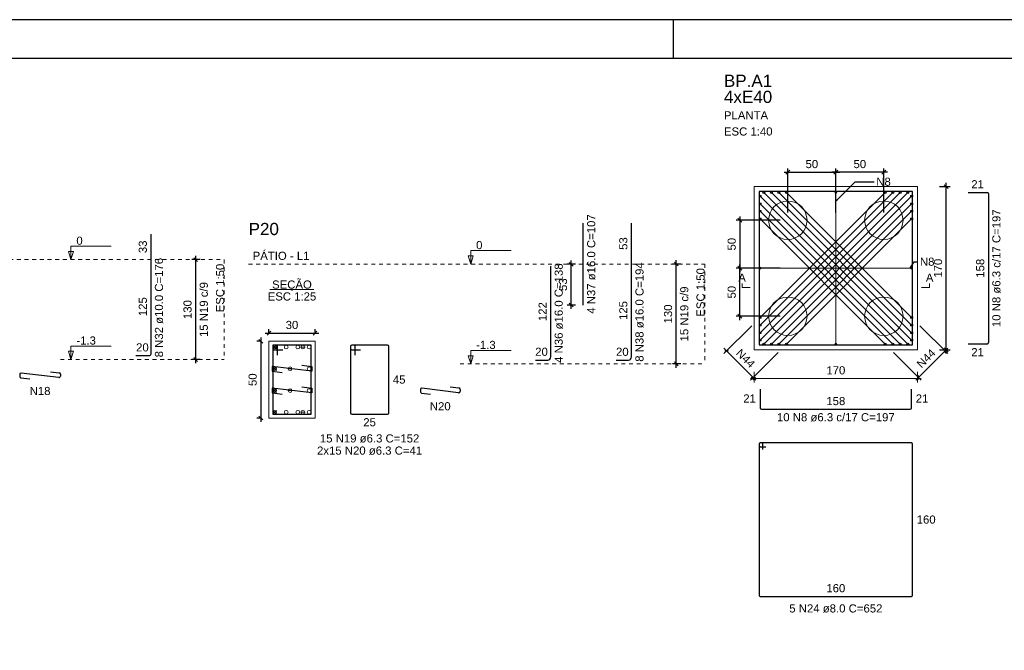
# Model space of a CAD drawing. Header units: millimetres. Extents: x 10 to 1250, y -62 to 528.
# Tile 303 of 656: x 504 to 529, y 112 to 128. Entities that reach past the tile are written whole.
import ezdxf

# ---------------------------------------------------------------- set-up
doc = ezdxf.new("R2010")
doc.units = ezdxf.units.MM
doc.header["$LTSCALE"] = 0.05
doc.linetypes.add('DOT', pattern=[6.35, 0, -6.35])
for name, color, linetype, lineweight in [('Descrição da armadura', 7, 'Continuous', 5), ('DT-Arm de distribuição', 5, 'Continuous', 5), ('DT-Barras na forma', 2, 'Continuous', 30), ('DT-Barras no corte', 5, 'Continuous', 5), ('DT-Barras rebatidas', 2, 'Continuous', 30), ('DT-Cotas', 9, 'Continuous', 5), ('DT-Forma', 5, 'Continuous', 5), ('DT-Pontilhado', 9, 'DOT', 5), ('DT-Textos', 7, 'Continuous', 5), ('DT-Título', 3, 'Continuous', 20), ('Textos armaduras', 7, 'Continuous', 5)]:
    doc.layers.add(name, color=color, linetype=linetype, lineweight=lineweight)
doc.layers.add('FOLHA_PADRÃO', color=7, linetype='Continuous')
doc.styles.add('Arial', font='arial.ttf')
doc.styles.get("Standard").update_dxf_attribs({"font": 'arial.ttf'})
doc.dimstyles.get("Standard").update_dxf_attribs({"dimtxt": 0.18, "dimasz": 0.18, "dimexe": 0.18, "dimexo": 0.0625, "dimgap": 0.1, "dimtad": 1, "dimzin": 0, "dimdsep": 46, "dimtxsty": 'Standard', "dimblk": 'OBLIQUE', "dimcen": 0.1, "dimadec": 0, "dimazin": 0, "dimtfac": 1, "dimtofl": 0, "dimtmove": 0, "dimatfit": 3, "dimldrblk": 'OBLIQUE', "dimfxl": 1, "dimtolj": 1, "dimtzin": 0, "dimarcsym": 1})
doc.dimstyles.new('UM_25.000000', dxfattribs={"dimtxt": 0.18, "dimasz": 0.1, "dimexe": 0.1, "dimexo": 0.2, "dimgap": 0, "dimtad": 1, "dimtih": 1, "dimtoh": 1, "dimdec": 1, "dimlfac": 25, "dimzin": 0, "dimdsep": 46, "dimtxsty": 'Standard', "dimcen": 0.09, "dimdle": 0.1, "dimadec": 1, "dimazin": 2, "dimtfac": 1, "dimtdec": 4, "dimtofl": 0, "dimtmove": 0, "dimatfit": 3, "dimfxl": 1, "dimtolj": 1, "dimarcsym": 0})
doc.dimstyles.new('UM_40.000000', dxfattribs={"dimtxt": 0.18, "dimasz": 0.1, "dimexe": 0.1, "dimexo": 0.2, "dimgap": 0, "dimtad": 1, "dimtih": 1, "dimtoh": 1, "dimdec": 1, "dimlfac": 40, "dimzin": 0, "dimdsep": 46, "dimtxsty": 'Standard', "dimcen": 0.09, "dimdle": 0.1, "dimadec": 1, "dimazin": 2, "dimtfac": 1, "dimtdec": 4, "dimtofl": 0, "dimtmove": 0, "dimatfit": 3, "dimfxl": 1, "dimtolj": 1, "dimarcsym": 0})
doc.dimstyles.new('UM_50.000000', dxfattribs={"dimtxt": 0.18, "dimasz": 0.1, "dimexe": 0.1, "dimexo": 0.2, "dimgap": 0.1, "dimtad": 1, "dimdec": 1, "dimlfac": 50, "dimzin": 0, "dimdsep": 46, "dimtxsty": 'Standard', "dimblk": 'OBLIQUE', "dimcen": 0.09, "dimdle": 0.1, "dimadec": 1, "dimazin": 2, "dimtfac": 1, "dimtdec": 1, "dimtofl": 0, "dimtmove": 0, "dimatfit": 3, "dimldrblk": 'OBLIQUE', "dimfxl": 1, "dimtolj": 1, "dimarcsym": 1})

# ---------------------------------------------------------------- blocks, each defined once
blk = doc.blocks.new('A1EST. 1500')
at = {"layer": 'FOLHA_PADRÃO', "color": 1, "linetype": 'Continuous'}
for p, q in [((150.008, 59.4), (0, 59.4)), ((41.5, 59.4), (41.5, 58.4))]:
    blk.add_line(p, q, dxfattribs=at)
at = {"layer": 'FOLHA_PADRÃO', "color": 6, "linetype": 'Continuous'}
blk.add_lwpolyline([(149, 58.4), (149, 1), (1, 1), (1, 58.4), (149, 58.4)], dxfattribs=at)
blk = doc.blocks.new('_Oblique')
at = {"color": 0, "linetype": 'ByBlock', "lineweight": -2}
blk.add_line((-0.5, -0.5), (0.5, 0.5), dxfattribs=at)
blk = doc.blocks.new('*D860')
at = {"layer": 'Defpoints', "color": 0, "transparency": 16777216}
for p in [(508.286, 121.682), (508.604, 121.682), (508.604, 119.082)]:
    blk.add_point(p, dxfattribs=at)
at = {"layer": 'DT-Cotas', "color": 0, "lineweight": -2, "transparency": 16777216}
for p, q in [((508.404, 121.682), (508.186, 121.682)), ((508.286, 118.982), (508.286, 121.782)), ((508.404, 119.082), (508.186, 119.082))]:
    blk.add_line(p, q, dxfattribs=at)
at = {"layer": 'DT-Cotas', "color": 0, "lineweight": -2, "transparency": 16777216, "xscale": 0.1, "yscale": 0.1, "zscale": 0.1}
for p, rotation in [((508.286, 121.682), 90), ((508.286, 119.082), 270)]:
    blk.add_blockref('_Oblique', p, dxfattribs=dict(at, rotation=rotation))
blk = doc.blocks.new('*D861')
at = {"layer": 'Defpoints', "color": 0, "transparency": 16777216}
for p in [(508.286, 121.682), (508.604, 121.682), (508.604, 119.082)]:
    blk.add_point(p, dxfattribs=at)
at = {"layer": 'DT-Cotas', "color": 0, "lineweight": -2, "transparency": 16777216}
for p, q in [((508.404, 121.682), (508.186, 121.682)), ((508.286, 118.982), (508.286, 121.782)), ((508.404, 119.082), (508.186, 119.082))]:
    blk.add_line(p, q, dxfattribs=at)
at = {"layer": 'DT-Cotas', "color": 0, "lineweight": -2, "transparency": 16777216, "xscale": 0.1, "yscale": 0.1, "zscale": 0.1}
for p, rotation in [((508.286, 121.682), 90), ((508.286, 119.082), 270)]:
    blk.add_blockref('_Oblique', p, dxfattribs=dict(at, rotation=rotation))
blk = doc.blocks.new('*D862')
at = {"layer": 'Defpoints', "color": 0, "transparency": 16777216}
for p in [(510.193, 119.555), (509.981, 117.555), (510.193, 117.555)]:
    blk.add_point(p, dxfattribs=at)
at = {"layer": 'DT-Cotas', "color": 0, "lineweight": -2, "transparency": 16777216}
for p, q in [((509.993, 119.555), (509.881, 119.555)), ((509.981, 119.655), (509.981, 117.455)), ((509.993, 117.555), (509.881, 117.555))]:
    blk.add_line(p, q, dxfattribs=at)
at = {"layer": 'DT-Cotas', "color": 0, "lineweight": -2, "transparency": 16777216, "xscale": 0.1, "yscale": 0.1, "zscale": 0.1}
for p, rotation in [((509.981, 119.555), 90), ((509.981, 117.555), 270)]:
    blk.add_blockref('_Oblique', p, dxfattribs=dict(at, rotation=rotation))
at = {"layer": 'DT-Cotas', "transparency": 16777216, "insert": (509.769, 118.555), "char_height": 0.2118, "attachment_point": 5, "rotation": 90, "style": 'Arial'}
blk.add_mtext('\\A1;50', dxfattribs=at)
blk = doc.blocks.new('*D863')
at = {"layer": 'Defpoints', "color": 0, "transparency": 16777216}
for p in [(510.193, 119.555), (511.393, 119.767), (511.393, 119.555)]:
    blk.add_point(p, dxfattribs=at)
at = {"layer": 'DT-Cotas', "color": 0, "lineweight": -2, "transparency": 16777216}
for p, q in [((510.193, 119.755), (510.193, 119.867)), ((511.393, 119.755), (511.393, 119.867)), ((510.093, 119.767), (511.493, 119.767))]:
    blk.add_line(p, q, dxfattribs=at)
at = {"layer": 'DT-Cotas', "color": 0, "lineweight": -2, "transparency": 16777216, "xscale": 0.1, "yscale": 0.1, "zscale": 0.1, "rotation": 180}
blk.add_blockref('_Oblique', (510.193, 119.767), dxfattribs=at)
at = {"layer": 'DT-Cotas', "color": 0, "lineweight": -2, "transparency": 16777216, "xscale": 0.1, "yscale": 0.1, "zscale": 0.1}
blk.add_blockref('_Oblique', (511.393, 119.767), dxfattribs=at)
at = {"layer": 'DT-Cotas', "transparency": 16777216, "insert": (510.793, 119.979), "char_height": 0.2118, "attachment_point": 5, "rotation": 0.0057, "style": 'Arial'}
blk.add_mtext('\\A1;30', dxfattribs=at)
blk = doc.blocks.new('*D864')
at = {"layer": 'Defpoints', "color": 0, "transparency": 16777216}
for p in [(518.064, 121.56), (518.381, 121.56), (518.381, 120.5)]:
    blk.add_point(p, dxfattribs=at)
at = {"layer": 'DT-Cotas', "color": 0, "lineweight": -2, "transparency": 16777216}
for p, q in [((518.064, 120.4), (518.064, 121.66)), ((518.181, 121.56), (517.964, 121.56)), ((518.181, 120.5), (517.964, 120.5))]:
    blk.add_line(p, q, dxfattribs=at)
at = {"layer": 'DT-Cotas', "color": 0, "lineweight": -2, "transparency": 16777216, "xscale": 0.1, "yscale": 0.1, "zscale": 0.1}
for p, rotation in [((518.064, 121.56), 90), ((518.064, 120.5), 270)]:
    blk.add_blockref('_Oblique', p, dxfattribs=dict(at, rotation=rotation))
at = {"layer": 'DT-Cotas', "transparency": 16777216, "insert": (517.852, 121.03), "char_height": 0.2118, "attachment_point": 5, "rotation": 90, "style": 'Arial'}
blk.add_mtext('\\A1;53', dxfattribs=at)
blk = doc.blocks.new('*D853')
at = {"layer": 'Defpoints', "color": 0, "transparency": 16777216}
for p in [(520.804, 121.567), (521.121, 121.567), (521.121, 118.967)]:
    blk.add_point(p, dxfattribs=at)
at = {"layer": 'DT-Cotas', "color": 0, "lineweight": -2, "transparency": 16777216}
for p, q in [((520.804, 118.867), (520.804, 121.667)), ((520.921, 121.567), (520.704, 121.567)), ((520.921, 118.967), (520.704, 118.967))]:
    blk.add_line(p, q, dxfattribs=at)
at = {"layer": 'DT-Cotas', "color": 0, "lineweight": -2, "transparency": 16777216, "xscale": 0.1, "yscale": 0.1, "zscale": 0.1}
for p, rotation in [((520.804, 121.567), 90), ((520.804, 118.967), 270)]:
    blk.add_blockref('_Oblique', p, dxfattribs=dict(at, rotation=rotation))
blk = doc.blocks.new('*D854')
at = {"layer": 'Defpoints', "color": 0, "transparency": 16777216}
for p in [(520.804, 121.567), (521.121, 121.567), (521.121, 118.967)]:
    blk.add_point(p, dxfattribs=at)
at = {"layer": 'DT-Cotas', "color": 0, "lineweight": -2, "transparency": 16777216}
for p, q in [((520.804, 118.867), (520.804, 121.667)), ((520.921, 121.567), (520.704, 121.567)), ((520.921, 118.967), (520.704, 118.967))]:
    blk.add_line(p, q, dxfattribs=at)
at = {"layer": 'DT-Cotas', "color": 0, "lineweight": -2, "transparency": 16777216, "xscale": 0.1, "yscale": 0.1, "zscale": 0.1}
for p, rotation in [((520.804, 121.567), 90), ((520.804, 118.967), 270)]:
    blk.add_blockref('_Oblique', p, dxfattribs=dict(at, rotation=rotation))
blk = doc.blocks.new('*D878')
at = {"layer": 'Defpoints', "color": 0, "transparency": 16777216}
for p in [(524.96, 123.959), (523.71, 122.709), (524.96, 122.709)]:
    blk.add_point(p, dxfattribs=at)
at = {"layer": 'DT-Cotas', "color": 0, "lineweight": -2, "transparency": 16777216}
for p, q in [((523.61, 123.959), (525.06, 123.959)), ((523.71, 122.909), (523.71, 124.059)), ((524.96, 122.909), (524.96, 124.059))]:
    blk.add_line(p, q, dxfattribs=at)
at = {"layer": 'DT-Cotas', "color": 0, "lineweight": -2, "transparency": 16777216, "xscale": 0.1, "yscale": 0.1, "zscale": 0.1, "rotation": 180}
blk.add_blockref('_Oblique', (523.71, 123.959), dxfattribs=at)
at = {"layer": 'DT-Cotas', "color": 0, "lineweight": -2, "transparency": 16777216, "xscale": 0.1, "yscale": 0.1, "zscale": 0.1}
blk.add_blockref('_Oblique', (524.96, 123.959), dxfattribs=at)
at = {"layer": 'DT-Cotas', "transparency": 16777216, "insert": (524.335, 124.17), "char_height": 0.2118, "attachment_point": 5, "rotation": 0.0057, "style": 'Arial'}
blk.add_mtext('\\A1;50', dxfattribs=at)
blk = doc.blocks.new('*D879')
at = {"layer": 'Defpoints', "color": 0, "transparency": 16777216}
for p in [(524.96, 123.959), (524.96, 122.709), (526.21, 122.709)]:
    blk.add_point(p, dxfattribs=at)
at = {"layer": 'DT-Cotas', "color": 0, "lineweight": -2, "transparency": 16777216}
for p, q in [((526.31, 123.959), (524.86, 123.959)), ((524.96, 122.909), (524.96, 124.059)), ((526.21, 122.909), (526.21, 124.059))]:
    blk.add_line(p, q, dxfattribs=at)
at = {"layer": 'DT-Cotas', "color": 0, "lineweight": -2, "transparency": 16777216, "xscale": 0.1, "yscale": 0.1, "zscale": 0.1, "rotation": 180}
blk.add_blockref('_Oblique', (524.96, 123.959), dxfattribs=at)
at = {"layer": 'DT-Cotas', "color": 0, "lineweight": -2, "transparency": 16777216, "xscale": 0.1, "yscale": 0.1, "zscale": 0.1}
blk.add_blockref('_Oblique', (526.21, 123.959), dxfattribs=at)
at = {"layer": 'DT-Cotas', "transparency": 16777216, "insert": (525.585, 124.17), "char_height": 0.2118, "attachment_point": 5, "rotation": 0.0057, "style": 'Arial'}
blk.add_mtext('\\A1;50', dxfattribs=at)
blk = doc.blocks.new('*D880')
at = {"layer": 'Defpoints', "color": 0, "transparency": 16777216}
for p in [(523.71, 122.709), (522.46, 121.459), (523.71, 121.459)]:
    blk.add_point(p, dxfattribs=at)
at = {"layer": 'DT-Cotas', "color": 0, "lineweight": -2, "transparency": 16777216}
for p, q in [((523.51, 122.709), (522.36, 122.709)), ((522.46, 122.809), (522.46, 121.359)), ((523.51, 121.459), (522.36, 121.459))]:
    blk.add_line(p, q, dxfattribs=at)
at = {"layer": 'DT-Cotas', "color": 0, "lineweight": -2, "transparency": 16777216, "xscale": 0.1, "yscale": 0.1, "zscale": 0.1}
for p, rotation in [((522.46, 122.709), 90), ((522.46, 121.459), 270)]:
    blk.add_blockref('_Oblique', p, dxfattribs=dict(at, rotation=rotation))
at = {"layer": 'DT-Cotas', "transparency": 16777216, "insert": (522.248, 122.084), "char_height": 0.2118, "attachment_point": 5, "rotation": 90, "style": 'Arial'}
blk.add_mtext('\\A1;50', dxfattribs=at)
blk = doc.blocks.new('*D881')
at = {"layer": 'Defpoints', "color": 0, "transparency": 16777216}
for p in [(522.46, 121.459), (523.71, 121.459), (523.71, 120.209)]:
    blk.add_point(p, dxfattribs=at)
at = {"layer": 'DT-Cotas', "color": 0, "lineweight": -2, "transparency": 16777216}
for p, q in [((523.51, 121.459), (522.36, 121.459)), ((522.46, 120.109), (522.46, 121.559)), ((523.51, 120.209), (522.36, 120.209))]:
    blk.add_line(p, q, dxfattribs=at)
at = {"layer": 'DT-Cotas', "color": 0, "lineweight": -2, "transparency": 16777216, "xscale": 0.1, "yscale": 0.1, "zscale": 0.1}
for p, rotation in [((522.46, 121.459), 90), ((522.46, 120.209), 270)]:
    blk.add_blockref('_Oblique', p, dxfattribs=dict(at, rotation=rotation))
at = {"layer": 'DT-Cotas', "transparency": 16777216, "insert": (522.248, 120.834), "char_height": 0.2118, "attachment_point": 5, "rotation": 90, "style": 'Arial'}
blk.add_mtext('\\A1;50', dxfattribs=at)
blk = doc.blocks.new('*D882')
at = {"layer": 'Defpoints', "color": 0, "transparency": 16777216}
for p in [(527.46, 123.584), (527.835, 123.584), (527.46, 119.334)]:
    blk.add_point(p, dxfattribs=at)
at = {"layer": 'DT-Cotas', "color": 0, "lineweight": -2, "transparency": 16777216}
for p, q in [((527.835, 119.234), (527.835, 123.684)), ((527.66, 123.584), (527.935, 123.584)), ((527.66, 119.334), (527.935, 119.334))]:
    blk.add_line(p, q, dxfattribs=at)
at = {"layer": 'DT-Cotas', "color": 0, "lineweight": -2, "transparency": 16777216, "xscale": 0.1, "yscale": 0.1, "zscale": 0.1}
for p, rotation in [((527.835, 123.584), 90), ((527.835, 119.334), 270)]:
    blk.add_blockref('_Oblique', p, dxfattribs=dict(at, rotation=rotation))
at = {"layer": 'DT-Cotas', "transparency": 16777216, "insert": (527.623, 121.459), "char_height": 0.2118, "attachment_point": 5, "rotation": 90, "style": 'Arial'}
blk.add_mtext('\\A1;170', dxfattribs=at)

msp = doc.modelspace()

# ---------------------------------------------------------------- linework, layer by layer
at = {"layer": 'DT-Arm de distribuição'}
for p, q in [((524.9603, 119.4837), (524.9603, 123.4337)), ((522.9853, 121.4587), (526.9353, 121.4587))]:
    msp.add_line(p, q, dxfattribs=at)
for centre in [(524.9603, 123.4337), (522.9853, 121.4587), (526.9353, 121.4587), (524.9603, 119.4837)]:
    msp.add_circle(centre, 0.025, dxfattribs=at)
at = {"layer": 'DT-Barras na forma'}
for p, q in [((522.9853, 120.1731), (526.2458, 123.4337)), ((522.9853, 119.9761), (526.4428, 123.4337)), ((522.9853, 119.7791), (526.6398, 123.4337)), ((522.9853, 119.5821), (526.8368, 123.4337)), ((523.0838, 123.4337), (526.9353, 119.5821)), ((523.2807, 123.4337), (526.9353, 119.7791)), ((523.4777, 123.4337), (526.9353, 119.9761)), ((523.6747, 123.4337), (526.9353, 120.1731)), ((522.9853, 123.3352), (526.8368, 119.4837)), ((522.9853, 123.1382), (526.6398, 119.4837)), ((523.0838, 119.4837), (526.9353, 123.3352)), ((523.2807, 119.4837), (526.9353, 123.1382)), ((522.9853, 122.9412), (526.4428, 119.4837)), ((523.4777, 119.4837), (526.9353, 122.9412)), ((522.9853, 122.7442), (526.2458, 119.4837)), ((523.6747, 119.4837), (526.9353, 122.7442))]:
    msp.add_line(p, q, dxfattribs=at)
msp.add_lwpolyline([(522.9603, 123.4587), (522.9603, 119.4587), (526.9603, 119.4587), (526.9603, 123.4587), (522.9603, 123.4587)], close=True, dxfattribs=at)
for points in [[(510.4186, 119.1924), (510.4186, 119.4554), (510.2926, 119.4554), (510.2926, 117.6554), (511.2926, 117.6554), (511.2926, 119.4554), (510.2926, 119.4554), (510.2926, 119.3294), (510.5556, 119.3294)], [(511.0499, 118.9337), (511.311, 118.9016), (511.311, 118.7744), (510.2742, 118.9016), (510.2742, 118.7744), (510.5352, 118.7424)], [(511.0499, 118.3683), (511.311, 118.3363), (511.311, 118.2091), (510.2742, 118.3363), (510.2742, 118.2091), (510.5352, 118.1771)]]:
    msp.add_lwpolyline(points, dxfattribs=at)
for centre in [(523.0838, 123.4337), (523.2807, 123.4337), (523.4777, 123.4337), (523.6747, 123.4337), (526.2458, 123.4337), (526.4428, 123.4337), (526.6398, 123.4337), (526.8368, 123.4337), (522.9853, 123.3352), (522.9853, 123.1382), (526.9353, 123.3352), (526.9353, 123.1382), (522.9853, 122.9412), (526.9353, 122.9412), (522.9853, 122.7442), (526.9353, 122.7442), (522.9853, 120.1731), (526.9353, 120.1731), (522.9853, 119.9761), (522.9853, 119.7791), (526.9353, 119.9761), (526.9353, 119.7791), (522.9853, 119.5821), (526.9353, 119.5821), (523.0838, 119.4837), (523.2807, 119.4837), (523.4777, 119.4837), (523.6747, 119.4837), (526.2458, 119.4837), (526.4428, 119.4837), (526.6398, 119.4837), (526.8368, 119.4837)]:
    msp.add_circle(centre, 0.025, dxfattribs=at)
at = {"layer": 'DT-Barras no corte'}
for p, q in [((510.2966, 119.3554), (510.3926, 119.4514)), ((510.2966, 119.4514), (510.3926, 119.3554)), ((511.0176, 119.4034), (511.1328, 119.4034)), ((510.2966, 118.79), (510.3926, 118.886)), ((510.2966, 118.886), (510.3926, 118.79)), ((510.687, 118.838), (510.8022, 118.838)), ((510.2966, 118.2247), (510.3926, 118.3207)), ((510.2966, 118.3207), (510.3926, 118.2247)), ((510.687, 118.2727), (510.8022, 118.2727)), ((510.2966, 117.6594), (510.3926, 117.7554)), ((510.2966, 117.7554), (510.3926, 117.6594)), ((511.0176, 117.7074), (511.1328, 117.7074))]:
    msp.add_line(p, q, dxfattribs=at)
for centre in [(510.3446, 119.4034), (510.6432, 119.4034), (510.9419, 119.4034), (511.0752, 119.4034), (511.2406, 119.4034), (510.3446, 118.838), (510.7446, 118.838), (511.2406, 118.838), (510.3446, 118.2727), (510.7446, 118.2727), (511.2406, 118.2727), (510.3446, 117.7074), (510.6432, 117.7074), (510.9419, 117.7074), (511.0752, 117.7074), (511.2406, 117.7074)]:
    msp.add_circle(centre, 0.048, dxfattribs=at)
at = {"layer": 'DT-Barras rebatidas'}
for p, q in [((528.4103, 123.4337), (528.8963, 123.4337)), ((528.9357, 123.3943), (528.9357, 119.523)), ((518.3814, 120.5), (518.3814, 122.6349)), ((519.6386, 121.5675), (519.6386, 122.6349)), ((507.1215, 121.6818), (507.1215, 122.349)), ((507.1215, 119.2318), (507.1215, 121.6818)), ((517.5342, 119.1475), (517.5342, 121.5095)), ((519.6386, 119.1475), (519.6386, 121.5675)), ((512.3146, 119.4176), (512.3146, 117.6932)), ((512.3146, 119.4176), (512.3146, 119.3672)), ((512.4028, 119.4554), (512.3524, 119.4554)), ((513.2768, 119.4554), (512.3524, 119.4554)), ((512.3524, 119.3294), (512.5776, 119.3294)), ((512.4406, 119.1924), (512.4406, 119.4176)), ((513.3146, 117.6932), (513.3146, 119.4176)), ((528.8963, 119.4837), (528.4103, 119.4837)), ((506.7215, 119.1818), (507.0715, 119.1818)), ((517.1342, 119.0675), (517.4542, 119.0675)), ((519.2386, 119.0675), (519.5586, 119.0675)), ((504.4996, 118.7637), (504.7274, 118.7367)), ((503.6999, 118.6902), (503.6999, 118.6403)), ((503.7333, 118.6027), (503.9611, 118.5757)), ((504.7185, 118.6117), (503.7422, 118.7277)), ((504.7607, 118.6991), (504.7607, 118.6493)), ((514.1367, 118.2936), (514.1367, 118.2426)), ((515.1311, 118.2143), (514.1791, 118.3311)), ((514.9125, 118.3683), (515.1403, 118.3404)), ((515.1735, 118.3029), (515.1735, 118.2518)), ((522.9853, 118.3087), (522.9853, 117.8227)), ((526.9353, 117.8227), (526.9353, 118.3087)), ((514.1699, 118.205), (514.3978, 118.1771)), ((523.0246, 117.7833), (526.8959, 117.7833)), ((512.3524, 117.6554), (513.2768, 117.6554)), ((522.9603, 116.8787), (522.9603, 112.9387)), ((522.9603, 116.8787), (522.9603, 116.8387)), ((523.0303, 116.9087), (522.9903, 116.9087)), ((526.9303, 116.9087), (522.9903, 116.9087)), ((522.9903, 116.8087), (523.1353, 116.8087)), ((523.0603, 116.7337), (523.0603, 116.8787)), ((526.9603, 112.9387), (526.9603, 116.8787)), ((522.9903, 112.9087), (526.9303, 112.9087))]:
    msp.add_line(p, q, dxfattribs=at)
for centre, radius, start, end in [((528.8963, 123.3943), 0.0394, 0, 90), ((528.8963, 119.523), 0.0394, 270, 0), ((512.3524, 119.4176), 0.0378, 90, 180), ((512.3524, 119.4176), 0.0378, 90, 180), ((512.3524, 119.3672), 0.0378, 180, 270), ((512.4028, 119.4176), 0.0378, 0, 90), ((513.2768, 119.4176), 0.0378, 0, 90), ((507.0715, 119.2318), 0.05, 270, 0), ((517.4542, 119.1475), 0.08, 270, 0), ((519.5586, 119.1475), 0.08, 270, 0), ((503.7377, 118.6902), 0.0378, 83.22624, 180), ((503.7377, 118.6403), 0.0378, 180, 263.22624), ((504.7229, 118.6493), 0.0378, 263.22624, 0), ((504.7229, 118.6991), 0.0378, 0, 83.22624), ((514.1745, 118.2936), 0.0378, 83.00561, 180), ((514.1745, 118.2426), 0.0378, 180, 263.00561), ((515.1357, 118.2518), 0.0378, 263.00561, 0), ((515.1357, 118.3029), 0.0378, 0, 83.00561), ((523.0246, 117.8227), 0.0394, 180, 270), ((526.8959, 117.8227), 0.0394, 270, 0), ((512.3524, 117.6932), 0.0378, 180, 270), ((513.2768, 117.6932), 0.0378, 270, 0), ((522.9903, 116.8787), 0.03, 90, 180), ((522.9903, 116.8787), 0.03, 90, 180), ((522.9903, 116.8387), 0.03, 180, 270), ((523.0303, 116.8787), 0.03, 0, 90), ((526.9303, 116.8787), 0.03, 0, 90), ((522.9903, 112.9387), 0.03, 180, 270), ((526.9303, 112.9387), 0.03, 270, 0)]:
    msp.add_arc(centre, radius, start, end, dxfattribs=at)
at = {"layer": 'DT-Cotas'}
for p, q in [((522.7689, 119.9567), (522.0448, 119.2327)), ((527.1517, 119.9567), (527.8757, 119.2327)), ((522.8757, 118.5432), (522.0448, 119.3741)), ((522.0656, 119.3034), (522.1656, 119.3034)), ((523.4583, 119.2672), (522.7343, 118.5432)), ((526.4623, 119.2672), (527.1863, 118.5432)), ((527.8757, 119.3741), (527.0448, 118.5432)), ((527.805, 119.2534), (527.805, 119.3534)), ((522.8353, 118.7587), (522.8353, 118.4837)), ((527.0853, 118.7587), (527.0853, 118.4837)), ((522.7353, 118.5837), (527.1853, 118.5837)), ((522.755, 118.6139), (522.855, 118.6139)), ((522.8706, 118.619), (522.7999, 118.5483)), ((527.1206, 118.619), (527.0499, 118.5483)), ((527.1156, 118.5639), (527.1156, 118.6639))]:
    msp.add_line(p, q, dxfattribs=at)
at = {"layer": 'DT-Forma'}
for points in [[(522.8353, 123.5837), (522.8353, 119.3337), (527.0853, 119.3337), (527.0853, 123.5837), (522.8353, 123.5837)], [(510.1926, 117.5554), (511.3926, 117.5554), (511.3926, 119.5554), (510.1926, 119.5554), (510.1926, 117.5554)]]:
    msp.add_lwpolyline(points, close=True, dxfattribs=at)
for centre in [(523.7103, 122.7087), (526.2103, 122.7087), (523.7103, 120.2087), (526.2103, 120.2087)]:
    msp.add_circle(centre, 0.5, dxfattribs=at)
at = {"layer": 'DT-Pontilhado', "ltscale": 0.2}
for p, q in [((499.2263, 121.6818), (509.0277, 121.6818)), ((509.0277, 121.6818), (509.0277, 119.0818)), ((509.6631, 121.5675), (521.5448, 121.5675)), ((521.5448, 121.5675), (521.5448, 118.9675)), ((504.7607, 119.0818), (509.0277, 119.0818)), ((515.1735, 118.9675), (521.5448, 118.9675))]:
    msp.add_line(p, q, dxfattribs=at)
at = {"layer": 'DT-Textos'}
msp.add_line((510.2203, 120.9003), (511.3648, 120.9003), dxfattribs=at)
for points in [[(505.0361, 121.6818), (505.0996, 121.8936), (504.9725, 121.8936), (505.0361, 121.6818), (505.0361, 122.0318), (506.0861, 122.0318)], [(515.4488, 121.5675), (515.5124, 121.7793), (515.3853, 121.7793), (515.4488, 121.5675), (515.4488, 121.9175), (516.4988, 121.9175)], [(522.7294, 120.9587), (522.5176, 120.9587), (522.5176, 121.0646)], [(527.1912, 120.9587), (527.403, 120.9587), (527.403, 121.0646)], [(505.0361, 119.0818), (505.0996, 119.2936), (504.9725, 119.2936), (505.0361, 119.0818), (505.0361, 119.4318), (506.0861, 119.4318)], [(515.4488, 118.9675), (515.5124, 119.1793), (515.3853, 119.1793), (515.4488, 118.9675), (515.4488, 119.3175), (516.4988, 119.3175)]]:
    msp.add_lwpolyline(points, dxfattribs=at)

# ---------------------------------------------------------------- block references
msp.add_blockref('A1EST. 1500', (479.22, 68.5322))

# ---------------------------------------------------------------- texts
at = {"layer": 'Descrição da armadura', "linetype": 'Continuous', "char_height": 0.2118, "attachment_point": 8, "line_spacing_factor": 0.798, "style": 'Arial'}
for s, insert, width, rotation in [('10 N8 ø6.3 c/17 C=197', (529.2534, 121.4587), 6.150907, 90), ('4 N37 ø16.0 C=107', (518.6991, 121.5675), 5.194653, 90), ('8 N32 ø10.0 C=176', (507.4392, 120.4318), 5.194653, 90), ('4 N36 ø16.0 C=138', (517.8519, 120.2885), 5.194653, 90), ('8 N38 ø16.0 C=194', (519.9563, 120.3175), 5.194653, 90), ('15 N19 c/9', (508.6041, 120.3818), 2.869342, 90), ('15 N19 c/9', (521.1212, 120.2675), 2.869342, 90), ('N44', (522.5352, 119.0335), 1.088351, 315), ('N44', (527.3854, 119.0335), 1.088351, 45)]:
    msp.add_mtext(s, dxfattribs=dict(at, insert=insert, width=width, rotation=rotation))
for s, insert, width in [('N18', (504.2303, 118.1521), 1.088351), ('N20', (514.6551, 117.7535), 1.088351), ('10 N8 ø6.3 c/17 C=197', (524.9603, 117.4656), 6.150907), ('15 N19 ø6.3 C=152', (512.8146, 116.9141), 5.194653), ('2x15 N20 ø6.3 C=41', (512.8146, 116.5964), 5.423355), ('5 N24 ø8.0 C=652', (524.9603, 112.4851), 4.8647)]:
    msp.add_mtext(s, dxfattribs=dict(at, insert=insert, width=width))
at = {"layer": 'DT-Cotas', "linetype": 'Continuous', "char_height": 0.2118, "line_spacing_factor": 0.798, "style": 'Arial'}
for s, insert, width, attachment_point in [('N8', (526.0132, 123.6028), 0.758398, 7), ('N8', (527.1507, 121.5194), 0.758398, 7), ('170', (524.9603, 118.6896), 0.977612, 8)]:
    msp.add_mtext(s, dxfattribs=dict(at, insert=insert, width=width, attachment_point=attachment_point))
at = {"layer": 'DT-Cotas', "linetype": 'Continuous', "char_height": 0.2118, "width": 0.989858, "attachment_point": 8, "rotation": 90, "line_spacing_factor": 0.798, "style": 'Arial'}
for insert in [(508.1805, 120.3818), (520.6976, 120.2675)]:
    msp.add_mtext('130', dxfattribs=dict(at, insert=insert))
at = {"layer": 'DT-Textos', "line_spacing_factor": 0.798, "style": 'Arial'}
for s, insert, char_height, width, attachment_point in [('4xE40', (522.0448, 125.759), 0.3177, 2.768993, 7), ('PLANTA', (522.0448, 125.3354), 0.2118, 2.279377, 7), ('ESC 1:40', (522.0448, 124.9118), 0.2118, 2.507973, 7), ('0', (505.1761, 122.0668), 0.2118, 0.325871, 7), ('0', (515.5888, 121.9525), 0.2118, 0.325871, 7), ('A', (522.5176, 121.1069), 0.2118, 0.390816, 8), ('A', (527.403, 121.1069), 0.2118, 0.390816, 8), ('-1.3', (505.1761, 119.4668), 0.2118, 1.009655, 7), ('-1.3', (515.5888, 119.3525), 0.2118, 1.009655, 7)]:
    msp.add_mtext(s, dxfattribs=dict(at, insert=insert, char_height=char_height, width=width, attachment_point=attachment_point))
at = {"layer": 'DT-Textos', "linetype": 'Continuous', "char_height": 0.2118, "line_spacing_factor": 0.798, "style": 'Arial'}
for s, insert, width, attachment_point in [('PÁTIO - L1', (509.769, 121.6734), 2.930546, 7), ('SEÇÃO', (510.7921, 120.8618), 2.051353, 8), ('ESC 1:25', (510.7926, 120.6144), 2.507973, 8)]:
    msp.add_mtext(s, dxfattribs=dict(at, insert=insert, width=width, attachment_point=attachment_point))
at = {"layer": 'DT-Textos', "linetype": 'Continuous', "char_height": 0.2118, "width": 2.507973, "attachment_point": 9, "rotation": 90, "line_spacing_factor": 0.798, "style": 'Arial'}
for insert in [(509.0277, 121.5759), (521.5448, 121.4616)]:
    msp.add_mtext('ESC 1:50', dxfattribs=dict(at, insert=insert))
at = {"layer": 'DT-Título', "insert": (522.0448, 126.1826), "char_height": 0.3177, "width": 2.768517, "attachment_point": 7, "line_spacing_factor": 0.798, "style": 'Arial'}
msp.add_mtext('BP.A1', dxfattribs=at)
at = {"layer": 'DT-Título', "linetype": 'Continuous', "insert": (509.6631, 122.3172), "char_height": 0.3177, "width": 1.737595, "attachment_point": 7, "line_spacing_factor": 0.798, "style": 'Arial'}
msp.add_mtext('P20', dxfattribs=at)
at = {"layer": 'Textos armaduras', "linetype": 'Continuous', "char_height": 0.2118, "attachment_point": 7, "line_spacing_factor": 0.798, "style": 'Arial'}
for s, insert, width in [('21', (528.4883, 123.5396), 0.659905), ('20', (506.7315, 119.2877), 0.659905), ('20', (517.1293, 119.1734), 0.659905), ('20', (519.2337, 119.1734), 0.659905), ('21', (528.4883, 119.166), 0.659905), ('45', (513.4205, 118.4495), 0.659905), ('21', (522.5494, 117.9598), 0.659905), ('21', (527.0412, 117.9598), 0.659905), ('158', (524.7128, 117.8892), 0.989858), ('25', (512.6497, 117.3377), 0.659905), ('160', (527.0662, 114.8028), 0.989858), ('160', (524.7128, 113.0146), 0.989858)]:
    msp.add_mtext(s, dxfattribs=dict(at, insert=insert, width=width))
at = {"layer": 'Textos armaduras', "linetype": 'Continuous', "char_height": 0.2118, "attachment_point": 7, "rotation": 90, "line_spacing_factor": 0.798, "style": 'Arial'}
for s, insert, width in [('33', (507.0156, 121.8504), 0.659905), ('53', (519.5327, 121.9362), 0.659905), ('158', (528.8298, 121.2112), 0.989858), ('125', (507.0156, 120.2093), 0.989858), ('125', (519.5327, 120.11), 0.989858), ('122', (517.4283, 120.081), 0.989858)]:
    msp.add_mtext(s, dxfattribs=dict(at, insert=insert, width=width))

# ---------------------------------------------------------------- dimensions: what is measured, and where the dimension line sits
at = {"layer": 'DT-Cotas'}
for base, p1, p2, dimstyle, override, picture, middle in [((524.9603, 123.9587), (523.7103, 122.7087), (524.9603, 122.7087), 'UM_40.000000', {"dimtxt": 0.2118, "dimasz": 0.1, "dimexe": 0.1, "dimexo": 0.2, "dimtad": 1, "dimtih": 0, "dimtoh": 0, "dimdec": 1, "dimlfac": 40, "dimzin": 8, "dimtxsty": 'Arial', "dimblk": 'Oblique', "dimblk1": 'Oblique', "dimblk2": 'Oblique', "dimsah": 1, "dimdle": 0.1, "dimse1": 0, "dimse2": 0, "dimclrt": 256, "dimadec": 1, "dimazin": 3, "dimtmove": 2, "dimldrblk": 'Oblique'}, '*D878', (524.3353, 124.1705)), ((524.9603, 123.9587), (526.2103, 122.7087), (524.9603, 122.7087), 'UM_40.000000', {"dimtxt": 0.2118, "dimasz": 0.1, "dimexe": 0.1, "dimexo": 0.2, "dimtad": 1, "dimtih": 0, "dimtoh": 0, "dimdec": 1, "dimlfac": 40, "dimzin": 8, "dimtxsty": 'Arial', "dimblk": 'Oblique', "dimblk1": 'Oblique', "dimblk2": 'Oblique', "dimsah": 1, "dimdle": 0.1, "dimse1": 0, "dimse2": 0, "dimclrt": 256, "dimadec": 1, "dimazin": 3, "dimtmove": 2, "dimldrblk": 'Oblique'}, '*D879', (525.5853, 124.1705)), ((511.3926, 119.7672), (510.1926, 119.5554), (511.3926, 119.5554), 'UM_25.000000', {"dimtxt": 0.2118, "dimasz": 0.1, "dimexe": 0.1, "dimexo": 0.2, "dimtad": 1, "dimtih": 0, "dimtoh": 0, "dimdec": 1, "dimlfac": 25, "dimzin": 8, "dimtxsty": 'Arial', "dimblk": 'Oblique', "dimblk1": 'Oblique', "dimblk2": 'Oblique', "dimsah": 1, "dimdle": 0.1, "dimse1": 0, "dimse2": 0, "dimclrt": 256, "dimadec": 1, "dimazin": 3, "dimtmove": 2, "dimldrblk": 'Oblique'}, '*D863', (510.7926, 119.979))]:
    dim = msp.add_linear_dim(base=base, p1=p1, p2=p2, dimstyle=dimstyle, override=override, dxfattribs=at)
    dim.commit()
    dim.dimension.update_dxf_attribs({"geometry": picture, "text_midpoint": middle, "dimtype": 160, "text_rotation": 0.00573})
for base, p1, p2, dimstyle, override, picture, middle in [((527.8353, 123.5837), (527.4603, 119.3337), (527.4603, 123.5837), 'UM_40.000000', {"dimtxt": 0.2118, "dimasz": 0.1, "dimexe": 0.1, "dimexo": 0.2, "dimtad": 1, "dimtih": 0, "dimtoh": 0, "dimdec": 1, "dimlfac": 40, "dimzin": 8, "dimtxsty": 'Arial', "dimblk": 'Oblique', "dimblk1": 'Oblique', "dimblk2": 'Oblique', "dimsah": 1, "dimdle": 0.1, "dimse1": 0, "dimse2": 0, "dimclrt": 256, "dimadec": 1, "dimazin": 3, "dimtmove": 2, "dimldrblk": 'Oblique'}, '*D882', (527.6235, 121.4587)), ((522.4603, 121.4587), (523.7103, 122.7087), (523.7103, 121.4587), 'UM_40.000000', {"dimtxt": 0.2118, "dimasz": 0.1, "dimexe": 0.1, "dimexo": 0.2, "dimtad": 1, "dimtih": 0, "dimtoh": 0, "dimdec": 1, "dimlfac": 40, "dimzin": 8, "dimtxsty": 'Arial', "dimblk": 'Oblique', "dimblk1": 'Oblique', "dimblk2": 'Oblique', "dimsah": 1, "dimdle": 0.1, "dimse1": 0, "dimse2": 0, "dimclrt": 256, "dimadec": 1, "dimazin": 3, "dimtmove": 2, "dimldrblk": 'Oblique'}, '*D880', (522.2485, 122.0837)), ((518.0637, 121.56), (518.3814, 120.5), (518.3814, 121.56), 'UM_50.000000', {"dimtxt": 0.2118, "dimasz": 0.1, "dimexe": 0.1, "dimexo": 0.2, "dimtad": 1, "dimtih": 0, "dimtoh": 0, "dimdec": 1, "dimlfac": 50, "dimzin": 8, "dimtxsty": 'Arial', "dimblk": 'Oblique', "dimblk1": 'Oblique', "dimblk2": 'Oblique', "dimsah": 1, "dimdle": 0.1, "dimse1": 0, "dimse2": 0, "dimclrt": 256, "dimadec": 1, "dimazin": 3, "dimtmove": 2, "dimldrblk": 'Oblique'}, '*D864', (517.8519, 121.03)), ((522.4603, 121.4587), (523.7103, 120.2087), (523.7103, 121.4587), 'UM_40.000000', {"dimtxt": 0.2118, "dimasz": 0.1, "dimexe": 0.1, "dimexo": 0.2, "dimtad": 1, "dimtih": 0, "dimtoh": 0, "dimdec": 1, "dimlfac": 40, "dimzin": 8, "dimtxsty": 'Arial', "dimblk": 'Oblique', "dimblk1": 'Oblique', "dimblk2": 'Oblique', "dimsah": 1, "dimdle": 0.1, "dimse1": 0, "dimse2": 0, "dimclrt": 256, "dimadec": 1, "dimazin": 3, "dimtmove": 2, "dimldrblk": 'Oblique'}, '*D881', (522.2485, 120.8337)), ((509.9808, 117.5554), (510.1926, 119.5554), (510.1926, 117.5554), 'UM_25.000000', {"dimtxt": 0.2118, "dimasz": 0.1, "dimexe": 0.1, "dimexo": 0.2, "dimtad": 1, "dimtih": 0, "dimtoh": 0, "dimdec": 1, "dimlfac": 25, "dimzin": 8, "dimtxsty": 'Arial', "dimblk": 'Oblique', "dimblk1": 'Oblique', "dimblk2": 'Oblique', "dimsah": 1, "dimdle": 0.1, "dimse1": 0, "dimse2": 0, "dimclrt": 256, "dimadec": 1, "dimazin": 3, "dimtmove": 2, "dimldrblk": 'Oblique'}, '*D862', (509.769, 118.5554))]:
    dim = msp.add_linear_dim(base=base, p1=p1, p2=p2, angle=90, dimstyle=dimstyle, override=override, dxfattribs=at)
    dim.commit()
    dim.dimension.update_dxf_attribs({"geometry": picture, "text_midpoint": middle, "dimtype": 160, "text_rotation": 90})
for base, p1, p2, picture, middle in [((508.2864, 121.6818), (508.6041, 119.0818), (508.6041, 121.6818), '*D860', (508.0746, 120.3818)), ((508.2864, 121.6818), (508.6041, 119.0818), (508.6041, 121.6818), '*D861', (508.0746, 120.3818)), ((520.8035, 121.5675), (521.1212, 118.9675), (521.1212, 121.5675), '*D853', (520.5917, 120.2675)), ((520.8035, 121.5675), (521.1212, 118.9675), (521.1212, 121.5675), '*D854', (520.5917, 120.2675))]:
    dim = msp.add_linear_dim(base=base, p1=p1, p2=p2, angle=90, text=' ', dimstyle='UM_50.000000', override={"dimtxt": 0.2118, "dimasz": 0.1, "dimexe": 0.1, "dimexo": 0.2, "dimtad": 1, "dimtih": 0, "dimtoh": 0, "dimdec": 1, "dimlfac": 50, "dimzin": 8, "dimtxsty": 'Arial', "dimblk": 'Oblique', "dimblk1": 'Oblique', "dimblk2": 'Oblique', "dimsah": 1, "dimdle": 0.1, "dimse1": 0, "dimse2": 0, "dimclrt": 256, "dimadec": 1, "dimazin": 3, "dimtmove": 2, "dimldrblk": 'Oblique'}, dxfattribs=at)
    dim.commit()
    dim.dimension.update_dxf_attribs({"geometry": picture, "text_midpoint": middle, "dimtype": 160, "text_rotation": 90})

# ---------------------------------------------------------------- leaders
for points in [[(524.9603, 123.2087), (525.4603, 123.7087), (525.9603, 123.7087)], [(526.8978, 121.4587), (526.9978, 121.6253), (527.0978, 121.6253)]]:
    msp.add_leader(points, dimstyle='Standard', override={"dimasz": 0.05, "dimldrblk": 'Closed'}, dxfattribs=at)

doc.saveas('drawing.dxf')
